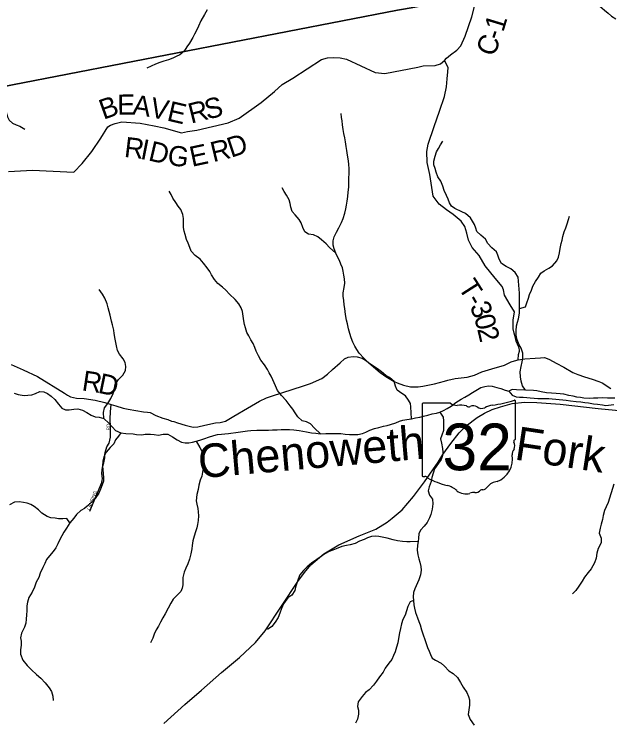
# Model space of a CAD drawing. Extents: x 1578669 to 1989827, y 208020 to 553079.
# Drawn here: x 1746556 to 1755431, y 374035 to 384601 of the extents above; entities that cross this region are included whole.
import ezdxf

# ---------------------------------------------------------------- set-up
doc = ezdxf.new("R2010")
doc.units = 0
for name, color, linetype in [('GM_X_County_Road', 7, 'Continuous'), ('GM_X_County_Road_Text', 7, 'Continuous'), ('GM_X_Minor_River', 7, 'Continuous'), ('GM_X_Minor_River_Text', 7, 'Continuous'), ('GM_X_State_Location', 7, 'Continuous'), ('GM_X_State_Route', 7, 'Continuous'), ('GM_X_State_Shield', 7, 'Continuous'), ('GM_X_Township', 7, 'Continuous'), ('GM_X_Township_Road', 7, 'Continuous'), ('GM_X_Township_Road_Text', 7, 'Continuous'), ('GM_X_Township_Subdivision', 7, 'Continuous'), ('GM_X_Township_Subdivision_Text', 7, 'Continuous')]:
    doc.layers.add(name, color=color, linetype=linetype)

msp = doc.modelspace()

# ---------------------------------------------------------------- linework, layer by layer
at = {"layer": 'GM_X_County_Road'}
for points in [[(1746473, 382254), (1746830, 382274), (1747443, 382248), (1747568, 382376), (1747711, 382555), (1747847, 382754), (1747954, 382921), (1747990, 382945), (1748062, 382969), (1748161, 382997), (1748432, 382977), (1748643, 382937), (1748787, 382906), (1749050, 382834), (1749141, 382850), (1749277, 382870), (1749743, 382981), (1749910, 383053), (1750236, 383284), (1750436, 383447), (1750551, 383551), (1750707, 383645), (1751137, 383926), (1751225, 383950), (1751315, 383956), (1751411, 383950), (1751506, 383931), (1751933, 383734), (1752080, 383717), (1752568, 383812), (1752652, 383829), (1752830, 383836), (1752909, 383860), (1752967, 383911), (1752999, 383943), (1753057, 383997), (1753151, 384067), (1753209, 384131), (1753275, 384272), (1753375, 384564), (1753414, 384717)], [(1746513, 379379), (1746691, 379298), (1746903, 379201), (1747304, 378951), (1747350, 378921), (1747395, 378898), (1747485, 378876), (1747600, 378872), (1747762, 378846), (1747905, 378813), (1748002, 378781), (1748073, 378760), (1748181, 378727), (1748254, 378712), (1748371, 378690), (1748484, 378673), (1748544, 378667), (1748581, 378661), (1748665, 378616), (1748771, 378577), (1748844, 378559), (1748902, 378532), (1748935, 378528), (1748988, 378508), (1749102, 378473), (1749223, 378443), (1749292, 378447), (1749397, 378471), (1749558, 378507), (1749627, 378513), (1749707, 378535), (1749830, 378608), (1750032, 378727), (1750213, 378830), (1750316, 378881), (1750403, 378912), (1750851, 379057), (1750972, 379095), (1751142, 379167), (1751223, 379234), (1751301, 379302), (1751411, 379402), (1751478, 379461), (1751530, 379487), (1751605, 379496), (1751666, 379494), (1751742, 379471), (1751807, 379432), (1752011, 379259), (1752093, 379200), (1752220, 379124), (1752262, 379103), (1752359, 379068), (1752462, 379044), (1752577, 379046), (1752646, 379056), (1752817, 379091), (1752968, 379130), (1753017, 379144), (1753129, 379169), (1753306, 379191), (1753417, 379221), (1753524, 379268), (1753674, 379314), (1753860, 379370), (1753959, 379416), (1754009, 379432), (1754065, 379449), (1754164, 379460), (1754319, 379472), (1754400, 379478), (1754460, 379480), (1754498, 379467), (1754533, 379451), (1754630, 379400), (1754746, 379338), (1754878, 379260), (1754954, 379227), (1755055, 379192), (1755170, 379159), (1755269, 379126), (1755318, 379104), (1755444, 379020)]]:
    msp.add_lwpolyline(points, dxfattribs=at)
at = {"layer": 'GM_X_Minor_River'}
for points in [[(1754588, 385306), (1754656, 385291), (1754726, 385251), (1754775, 385198), (1754855, 385126), (1754911, 385072), (1754982, 384999), (1755040, 384943), (1755098, 384888), (1755163, 384830), (1755225, 384774), (1755283, 384721), (1755352, 384663), (1755404, 384616), (1755458, 384572), (1755518, 384530)], [(1749431, 384666), (1749390, 384596), (1749336, 384500), (1749301, 384424), (1749275, 384360), (1749244, 384303), (1749218, 384251), (1749168, 384171), (1749127, 384115), (1749087, 384051), (1749025, 383995), (1748970, 383972), (1748918, 383946), (1748856, 383922), (1748784, 383899), (1748726, 383879), (1748664, 383857), (1748535, 383798)], [(1746411, 383247), (1746423, 383195), (1746437, 383141), (1746456, 383073), (1746480, 383023), (1746532, 382978), (1746584, 382952), (1746640, 382930), (1746715, 382885)], [(1752478, 378569), (1752465, 378747), (1752459, 378797), (1752433, 378848), (1752386, 378910), (1752330, 378944), (1752262, 378995), (1752240, 379055), (1752219, 379123), (1752149, 379184), (1752093, 379216), (1752030, 379267), (1751968, 379311), (1751910, 379355), (1751836, 379402), (1751771, 379468), (1751695, 379547), (1751661, 379601), (1751630, 379653), (1751602, 379710), (1751578, 379774), (1751555, 379842), (1751535, 379912), (1751522, 379982), (1751510, 380038), (1751494, 380123), (1751483, 380213), (1751475, 380267), (1751466, 380331), (1751458, 380397), (1751458, 380447), (1751473, 380525), (1751481, 380593), (1751478, 380656), (1751468, 380712), (1751456, 380768), (1751447, 380818), (1751423, 380872), (1751401, 380928), (1751374, 380985), (1751350, 381037), (1751324, 381105), (1751308, 381155), (1751311, 381223), (1751323, 381281), (1751358, 381353), (1751392, 381415), (1751431, 381497), (1751457, 381557), (1751481, 381633), (1751496, 381699), (1751506, 381753), (1751518, 381815), (1751525, 381885), (1751533, 381945), (1751540, 382021), (1751544, 382091), (1751545, 382289), (1751544, 382369), (1751534, 382444), (1751524, 382498), (1751513, 382568), (1751505, 382626), (1751492, 382698), (1751482, 382758), (1751468, 382824), (1751457, 382880), (1751449, 382949), (1751441, 383009), (1751434, 383063), (1751426, 383121)], [(1754176, 378997), (1754130, 379060), (1754110, 379128), (1754098, 379192), (1754096, 379268), (1754110, 379348), (1754125, 379418), (1754133, 379470), (1754135, 379547), (1754109, 379621), (1754081, 379673), (1754049, 379747), (1754033, 379817), (1754035, 379879), (1754039, 379955), (1754053, 380010), (1754069, 380060), (1754084, 380142), (1754086, 380214), (1754086, 380292), (1754084, 380362), (1754086, 380440), (1754066, 380681), (1754022, 380751), (1753956, 380803), (1753884, 380841), (1753818, 380886), (1753784, 380946), (1753764, 381010), (1753741, 381060), (1753673, 381116), (1753615, 381180), (1753577, 381247), (1753511, 381307), (1753451, 381363), (1753435, 381413), (1753415, 381463), (1753387, 381515), (1753355, 381567), (1753283, 381628), (1753227, 381654), (1753123, 381702), (1753073, 381738), (1753043, 381788), (1753023, 381842), (1752997, 381900), (1752963, 381971), (1752943, 382037), (1752913, 382109), (1752869, 382177), (1752843, 382247), (1752827, 382299), (1752811, 382356), (1752807, 382410), (1752828, 382484), (1752850, 382548), (1752876, 382600), (1752906, 382652), (1752942, 382706)], [(1751122, 378346), (1751030, 378431), (1750969, 378493), (1750913, 378522), (1750849, 378538), (1750783, 378599), (1750742, 378659), (1750708, 378711), (1750668, 378761), (1750607, 378840), (1750539, 378914), (1750481, 378991), (1750452, 379059), (1750410, 379147), (1750383, 379204), (1750357, 379254), (1750329, 379304), (1750284, 379372), (1750232, 379443), (1750194, 379509), (1750161, 379579), (1750141, 379630), (1750116, 379690), (1750084, 379746), (1750052, 379804), (1750024, 379857), (1750005, 379923), (1749989, 379973), (1749977, 380031), (1749970, 380101), (1749956, 380169), (1749937, 380222), (1749901, 380282), (1749851, 380348), (1749766, 380429), (1749712, 380485), (1749658, 380530), (1749589, 380588), (1749539, 380646), (1749497, 380715), (1749472, 380767), (1749432, 380821), (1749378, 380890), (1749327, 380946), (1749253, 381002), (1749191, 381069), (1749174, 381121), (1749148, 381189), (1749126, 381244), (1749103, 381314), (1749089, 381364), (1749079, 381422), (1749080, 381554), (1749071, 381616), (1749039, 381689), (1749001, 381741), (1748966, 381793), (1748922, 381859), (1748894, 381914), (1748865, 381964)], [(1751350, 381037), (1751254, 381121), (1751205, 381178), (1751137, 381238), (1751079, 381283), (1751015, 381309), (1750943, 381323), (1750886, 381354), (1750856, 381420), (1750830, 381490), (1750803, 381542), (1750743, 381607), (1750699, 381659), (1750676, 381723), (1750668, 381780), (1750652, 381832), (1750613, 381904), (1750581, 381956), (1750547, 382013)], [(1754086, 380214), (1754174, 380240), (1754194, 380298), (1754218, 380368), (1754236, 380424), (1754262, 380488), (1754286, 380544), (1754325, 380614), (1754367, 380680), (1754403, 380738), (1754453, 380774), (1754523, 380812), (1754575, 380850), (1754641, 380924), (1754664, 380979), (1754680, 381045), (1754692, 381109), (1754706, 381181), (1754720, 381233), (1754732, 381285), (1754752, 381355), (1754774, 381417), (1754796, 381477), (1754815, 381539), (1754831, 381589)], [(1747894, 378573), (1747885, 378661), (1747901, 378731), (1747950, 378795), (1747996, 378869), (1748033, 378947), (1748045, 378999), (1748061, 379081), (1748108, 379156), (1748174, 379220), (1748215, 379288), (1748221, 379348), (1748209, 379406), (1748182, 379462), (1748126, 379533), (1748098, 379589), (1748081, 379655), (1748069, 379705), (1748061, 379755), (1748048, 379840), (1748040, 379890), (1748023, 379968), (1748005, 380026), (1747985, 380116), (1747972, 380167), (1747958, 380223), (1747942, 380281), (1747909, 380365), (1747873, 380427), (1747820, 380494)], [(1752952, 378693), (1753009, 378720), (1753067, 378758), (1753135, 378810), (1753216, 378863), (1753272, 378893), (1753332, 378927), (1753386, 378960), (1753458, 379004), (1753511, 379034), (1753571, 379052), (1753623, 379061), (1753679, 379055), (1753749, 379035), (1753809, 379018), (1753870, 378994), (1753924, 378978)], [(1755507, 378874), (1755397, 378874), (1755325, 378880), (1755253, 378876), (1755189, 378874), (1755123, 378872), (1755045, 378878), (1754993, 378884), (1754941, 378892), (1754883, 378904), (1754819, 378916), (1754747, 378935), (1754689, 378939), (1754632, 378945), (1754562, 378951), (1754488, 378955), (1754406, 378971), (1754342, 378983), (1754292, 378989), (1754176, 378997), (1754040, 379002), (1753976, 379004), (1753924, 378978), (1753976, 378922), (1754034, 378895), (1754086, 378891), (1754138, 378893), (1754192, 378887), (1754246, 378881), (1754306, 378877), (1754358, 378873), (1754408, 378871), (1754466, 378869), (1754520, 378869), (1754570, 378867), (1754628, 378861), (1754678, 378854), (1754730, 378850), (1754781, 378844), (1754845, 378836), (1754927, 378828), (1754997, 378820), (1755061, 378812), (1755115, 378804), (1755189, 378794), (1755249, 378786), (1755323, 378777), (1755373, 378769), (1755491, 378782)], [(1746556, 378949), (1746614, 378930), (1746704, 378916), (1746762, 378920), (1746818, 378927), (1746876, 378945), (1746940, 378977), (1746996, 378968), (1747054, 378948), (1747108, 378908), (1747164, 378855), (1747215, 378789), (1747265, 378729), (1747323, 378702), (1747375, 378700), (1747445, 378710), (1747505, 378715), (1747575, 378697), (1747641, 378664), (1747702, 378622), (1747764, 378598), (1747824, 378591), (1747894, 378573), (1747966, 378502), (1748020, 378446), (1748067, 378392), (1748143, 378357), (1748219, 378351), (1748327, 378342), (1748381, 378336), (1748459, 378329), (1748509, 378337), (1748585, 378339), (1748641, 378334), (1748707, 378326), (1748775, 378338), (1748847, 378339), (1748917, 378299), (1748985, 378256), (1749048, 378218), (1749104, 378208), (1749160, 378211), (1749211, 378221), (1749267, 378237), (1749321, 378250), (1749399, 378276), (1749451, 378294), (1749533, 378317), (1749585, 378333), (1749645, 378339), (1749697, 378342), (1749747, 378348), (1749892, 378371), (1749964, 378381), (1750034, 378389), (1750084, 378394), (1750172, 378400), (1750242, 378397), (1750296, 378397), (1750346, 378399), (1750406, 378402), (1750476, 378404), (1750536, 378408), (1750604, 378411), (1750656, 378409), (1750724, 378403), (1750802, 378392), (1750858, 378386), (1750914, 378376), (1750984, 378361), (1751052, 378353), (1751122, 378346), (1751202, 378348), (1751270, 378350), (1751372, 378349), (1751424, 378347), (1751488, 378340), (1751550, 378334), (1751620, 378334), (1751676, 378335), (1751744, 378351), (1751796, 378371), (1751856, 378398), (1751923, 378422), (1751991, 378440), (1752061, 378457), (1752113, 378469), (1752165, 378483), (1752243, 378510), (1752297, 378534), (1752349, 378550), (1752405, 378559), (1752478, 378569), (1752538, 378583), (1752598, 378592), (1752656, 378606), (1752718, 378622), (1752784, 378641), (1752850, 378651), (1752900, 378669), (1752952, 378693)], [(1752900, 378669), (1752950, 378594), (1752954, 378536), (1752955, 378462), (1752953, 378396), (1752930, 378326), (1752908, 378272), (1752922, 378204), (1752939, 378128), (1752943, 378072), (1752936, 378022), (1752916, 377960), (1752880, 377908), (1752819, 377820), (1752797, 377756), (1752780, 377694), (1752768, 377636), (1752740, 377556), (1752725, 377496), (1752743, 377432), (1752791, 377368), (1752796, 377301), (1752786, 377223), (1752763, 377143), (1752743, 377091), (1752708, 377022), (1752666, 376968), (1752612, 376908), (1752583, 376854), (1752579, 376790), (1752573, 376740), (1752564, 376686), (1752558, 376610), (1752568, 376540), (1752585, 376481), (1752599, 376429), (1752615, 376367), (1752620, 376313), (1752612, 376243), (1752587, 376167), (1752527, 376031), (1752508, 375979), (1752502, 375913), (1752504, 375857), (1752511, 375797), (1752521, 375747), (1752536, 375679), (1752564, 375602), (1752584, 375544), (1752603, 375494), (1752625, 375420), (1752651, 375345), (1752676, 375277), (1752715, 375157), (1752737, 375105), (1752759, 375054), (1752783, 375000), (1752836, 374968), (1752916, 374923), (1752968, 374881), (1753030, 374813), (1753095, 374772), (1753161, 374710), (1753207, 374635), (1753246, 374565), (1753298, 374489), (1753325, 374428), (1753339, 374376), (1753339, 374300), (1753328, 374230), (1753320, 374162), (1753349, 374084), (1753409, 374001)], [(1748143, 378357), (1748111, 378311), (1748066, 378257), (1748040, 378193), (1747984, 378138), (1747927, 378070), (1747899, 378012), (1747877, 377938), (1747870, 377868), (1747876, 377806), (1747881, 377752), (1747885, 377694), (1747885, 377640), (1747868, 377582), (1747844, 377520), (1747818, 377462), (1747765, 377378), (1747705, 377322), (1747642, 377266), (1747602, 377231), (1747548, 377199), (1747486, 377141), (1747445, 377087), (1747387, 377019), (1747336, 376938), (1747296, 376876), (1747266, 376824), (1747229, 376758), (1747209, 376702), (1747175, 376646), (1747138, 376592), (1747080, 376525), (1747040, 376469), (1747013, 376411), (1746985, 376351), (1746942, 376269), (1746924, 376203), (1746886, 376135), (1746857, 376059), (1746825, 375985), (1746776, 375905), (1746754, 375835), (1746745, 375779), (1746743, 375703), (1746739, 375645), (1746734, 375579), (1746728, 375521), (1746708, 375461), (1746663, 375373), (1746649, 375305), (1746660, 375255), (1746662, 375193), (1746651, 375123), (1746649, 375059), (1746685, 374971), (1746750, 374892), (1746814, 374824), (1746887, 374757), (1746953, 374703), (1747019, 374632), (1747076, 374558), (1747112, 374503), (1747132, 374435), (1747139, 374367)], [(1749267, 378237), (1749322, 378140), (1749362, 378068), (1749383, 377994), (1749383, 377920), (1749376, 377853), (1749362, 377773), (1749352, 377715), (1749329, 377653), (1749309, 377577), (1749296, 377515), (1749278, 377441), (1749269, 377347), (1749279, 377295), (1749291, 377229), (1749298, 377179), (1749302, 377121), (1749298, 377051), (1749289, 376993), (1749279, 376943), (1749259, 376881), (1749238, 376817), (1749220, 376751), (1749209, 376679), (1749201, 376629), (1749187, 376553), (1749166, 376475), (1749142, 376407), (1749115, 376341), (1749091, 376281), (1749069, 376203), (1749070, 376153), (1749068, 376095), (1749058, 376045), (1749037, 375993), (1748977, 375929), (1748925, 375877), (1748890, 375821), (1748848, 375747), (1748807, 375658), (1748773, 375600), (1748737, 375538), (1748708, 375476), (1748674, 375422), (1748641, 375356), (1748621, 375298), (1748589, 375228)], [(1755493, 377595), (1755405, 377321), (1755377, 377257), (1755350, 377199), (1755330, 377125), (1755320, 377067), (1755303, 376997), (1755285, 376939), (1755270, 376863), (1755300, 376787), (1755303, 376720), (1755259, 376637), (1755239, 376567), (1755228, 376489), (1755204, 376421), (1755151, 376333), (1755109, 376275), (1755052, 376205), (1755020, 376147), (1754970, 376071), (1754925, 376008), (1754873, 375960)], [(1747387, 377019), (1747339, 377084), (1747283, 377076), (1747219, 377079), (1747167, 377085), (1747101, 377093), (1747047, 377110), (1746968, 377160), (1746918, 377210), (1746856, 377261), (1746802, 377291), (1746748, 377309), (1746695, 377322), (1746631, 377332), (1746562, 377325), (1746488, 377285)], [(1752573, 376740), (1752457, 376733), (1752407, 376733), (1752341, 376739), (1752267, 376750), (1752205, 376766), (1752115, 376789), (1752041, 376805), (1751987, 376813), (1751933, 376816), (1751879, 376814), (1751821, 376794), (1751771, 376770), (1751701, 376743), (1751636, 376711), (1751564, 376690), (1751506, 376678), (1751436, 376662), (1751378, 376642), (1751304, 376609), (1751247, 376589), (1751187, 376555), (1751117, 376506), (1751067, 376470), (1750988, 376418), (1750920, 376359), (1750868, 376305), (1750813, 376241), (1750787, 376177), (1750767, 376117), (1750748, 376059), (1750736, 376007), (1750692, 375939), (1750635, 375898), (1750569, 375808), (1750540, 375738), (1750512, 375670), (1750491, 375606), (1750447, 375534), (1750395, 375472), (1750330, 375425)], [(1752504, 375857), (1752457, 375839), (1752421, 375771), (1752399, 375705), (1752380, 375641), (1752346, 375574), (1752327, 375512), (1752313, 375444), (1752299, 375379), (1752282, 375295), (1752270, 375229), (1752253, 375161), (1752231, 375095), (1752209, 375038), (1752184, 374978), (1752140, 374926), (1752085, 374850), (1752053, 374792), (1752001, 374722), (1751954, 374658), (1751910, 374599), (1751845, 374529), (1751793, 374487), (1751739, 374427), (1751680, 374349), (1751672, 374281), (1751684, 374223), (1751685, 374163), (1751669, 374091), (1751644, 374029)]]:
    msp.add_lwpolyline(points, dxfattribs=at)
at = {"layer": 'GM_X_State_Route'}
msp.add_lwpolyline([(1748784, 374024), (1749097, 374308), (1749347, 374520), (1749646, 374784), (1749911, 375008), (1750153, 375234), (1750297, 375405), (1750783, 376142), (1750882, 376278), (1750977, 376392), (1751171, 376555), (1751392, 376687), (1751694, 376823), (1751943, 376924), (1752111, 377029), (1752187, 377088), (1752338, 377210), (1752505, 377411), (1752669, 377629), (1752871, 377921), (1752942, 378037), (1753062, 378198), (1753187, 378357), (1753288, 378462), (1753454, 378586), (1753565, 378653), (1753678, 378705), (1753801, 378749), (1753975, 378795), (1754160, 378814), (1754345, 378812), (1754690, 378785), (1755256, 378723), (1755620, 378689)], dxfattribs=at)
at = {"layer": 'GM_X_State_Shield'}
for p, q in [((1753055, 378801), (1752648, 378801)), ((1754026, 378275), (1754026, 378827)), ((1752634, 378783), (1752634, 377726)), ((1754026, 378275), (1754026, 378275))]:
    msp.add_line(p, q, dxfattribs=at)
for centre, radius, start, end in [((1752650, 378785), 16.1, 98.1301, 188.1301), ((1753153, 378924), 156, 231.6195, 271.1119), ((1753530, 380242), 1476, 275.8445, 288.9065), ((1754011, 378830), 15.5, 351.8621, 97.738), ((1753204, 378208), 562, 80.4867, 94.9883), ((1753332, 378791), 45.1, 219.7921, 297.1024), ((1753398, 378669), 93.8, 54.4667, 119.1411), ((1753519, 378836), 113, 233.8562, 294.8282), ((1753719, 378478), 297, 97.3462, 120.7689), ((1754010, 378272), 16.6, 289.6038, 7.7341), ((1754023, 378234), 24, 107.944, 210.337), ((1753870, 378164), 144, 340.033, 23.6496), ((1754082, 378043), 105, 136.8065, 186.9296), ((1753613, 377973), 369, 292.3089, 8.9858), ((1752650, 377724), 16.3, 171.9584, 258.3066), ((1752653, 377832), 124, 267.339, 280.6039), ((1752678, 377665), 44.8, 29.7484, 93.2717), ((1753243, 378615), 1066, 240.4129, 257.1985), ((1753769, 377430), 202, 94.4031, 142.5768), ((1752925, 377252), 334, 47.1842, 75.836), ((1753513, 377624), 119, 282.8732, 323.2771), ((1753286, 377660), 212, 230.7004, 286.2918), ((1753409, 377295), 174, 85.6951, 111.2099), ((1753424, 377581), 113, 268.777, 315.5493), ((1753526, 377479), 31.8, 65.7517, 132.6484)]:
    msp.add_arc(centre, radius, start, end, dxfattribs=at)
at = {"layer": 'GM_X_Township'}
for points in [[(1766495, 399541), (1766452, 389999), (1766457, 389933), (1760700, 387403), (1757963, 386161), (1756930, 385658), (1755534, 385267), (1753423, 384881), (1752837, 384779), (1752746, 384750), (1752525, 384707), (1752358, 384675), (1752267, 384661), (1743250, 382913)], [(1743250, 382913), (1752267, 384661), (1752358, 384675), (1752525, 384707), (1752746, 384750), (1752837, 384779), (1753423, 384881), (1755534, 385267), (1756930, 385658), (1757963, 386161), (1760700, 387403), (1766457, 389933), (1767788, 389678), (1769444, 389364)]]:
    msp.add_lwpolyline(points, dxfattribs=at)
at = {"layer": 'GM_X_Township_Road'}
msp.add_lwpolyline([(1754065, 379449), (1754068, 379525), (1754084, 379579), (1754085, 379599), (1754077, 379636), (1754036, 379728), (1754026, 379776), (1754004, 379844), (1753992, 379909), (1753990, 380041), (1754009, 380165), (1753948, 380269), (1753861, 380410), (1753849, 380491), (1753829, 380539), (1753722, 380667), (1753572, 380851), (1753482, 381001), (1753382, 381121), (1753326, 381234), (1753298, 381338), (1753270, 381434), (1753218, 381516), (1753098, 381614), (1752996, 381684), (1752886, 381768), (1752799, 381889), (1752751, 382213), (1752707, 382388), (1752705, 382554), (1752723, 382664), (1752816, 382925), (1752894, 383157), (1752966, 383376), (1752996, 383520), (1753006, 383638), (1753019, 383741), (1753021, 383805), (1752967, 383911)], dxfattribs=at)
at = {"layer": 'GM_X_Township_Subdivision'}
msp.add_lwpolyline([(1747685, 377192), (1747861, 377621), (1747869, 377651), (1747871, 377674), (1747861, 377759), (1747871, 377845), (1747890, 377912), (1747907, 377986), (1747908, 378031), (1747914, 378067), (1747939, 378149), (1747971, 378205), (1747993, 378293), (1747991, 378325), (1747993, 378351), (1747989, 378421), (1747989, 378483), (1747985, 378530), (1747984, 378568), (1747991, 378671), (1748002, 378781)], dxfattribs=at)

# ---------------------------------------------------------------- texts
at = {"layer": 'GM_X_County_Road_Text'}
for s, rotation, p in [('1', 73.1335, (1753843, 384324)), ('C', 68.3631, (1753704, 383953)), ('-', 71.1977, (1753800, 384197)), ('B', 19.6606, (1747887, 383025)), ('E', 0.4029, (1748093, 383103)), ('A', 352.3124, (1748307, 383105)), ('V', 348.3357, (1748563, 383071)), ('S', 13.5591, (1749430, 383028)), ('E', 346.918, (1748819, 383018)), ('R', 14.0793, (1749192, 382969)), ('D', 18.3746, (1749788, 382458)), ('R', 353.2478, (1748186, 382475)), ('I', 348.7896, (1748424, 382447)), ('D', 346.7536, (1748542, 382424)), ('R', 13.4178, (1749521, 382393)), ('G', 351.8246, (1748828, 382358)), ('E', 12.1242, (1749205, 382324)), ('R', 351.3891, (1747554, 378994)), ('D', 348.3764, (1747793, 378958))]:
    msp.add_text(s, height=300, rotation=rotation, dxfattribs=at).set_placement(p)
at = {"layer": 'GM_X_Minor_River_Text'}
for s, rotation, p in [('Chenoweth', 5.0112, (1749318, 377681)), ('Fork', 351.3918, (1753997, 377963))]:
    msp.add_text(s, height=500, rotation=rotation, dxfattribs=at).set_placement(p)
at = {"layer": 'GM_X_State_Location'}
for s in ['s', 'r']:
    msp.add_text(s, height=1, dxfattribs=at).set_placement((1753314, 378184))
msp.add_text('32', height=1, rotation=0, dxfattribs=at).set_placement((1753063, 378112))
at = {"layer": 'GM_X_State_Shield'}
msp.add_text('32', height=696.1, dxfattribs=at).set_placement((1752937, 377801))
at = {"layer": 'GM_X_Township_Road_Text'}
for s, rotation, p in [('T', 302.606, (1753162, 380529)), ('-', 299.6422, (1753281, 380343)), ('3', 292.82, (1753338, 380245)), ('0', 284.8946, (1753406, 380085)), ('2', 283.2158, (1753453, 379908))]:
    msp.add_text(s, height=300, rotation=rotation, dxfattribs=at).set_placement(p)
at = {"layer": 'GM_X_Township_Subdivision_Text'}
for s, rotation, p in [('RD', 90, (1747984, 378396)), ('LANSING', 68.0262, (1747682, 377203))]:
    msp.add_text(s, height=50, rotation=rotation, dxfattribs=at).set_placement(p)

doc.saveas('drawing.dxf')
